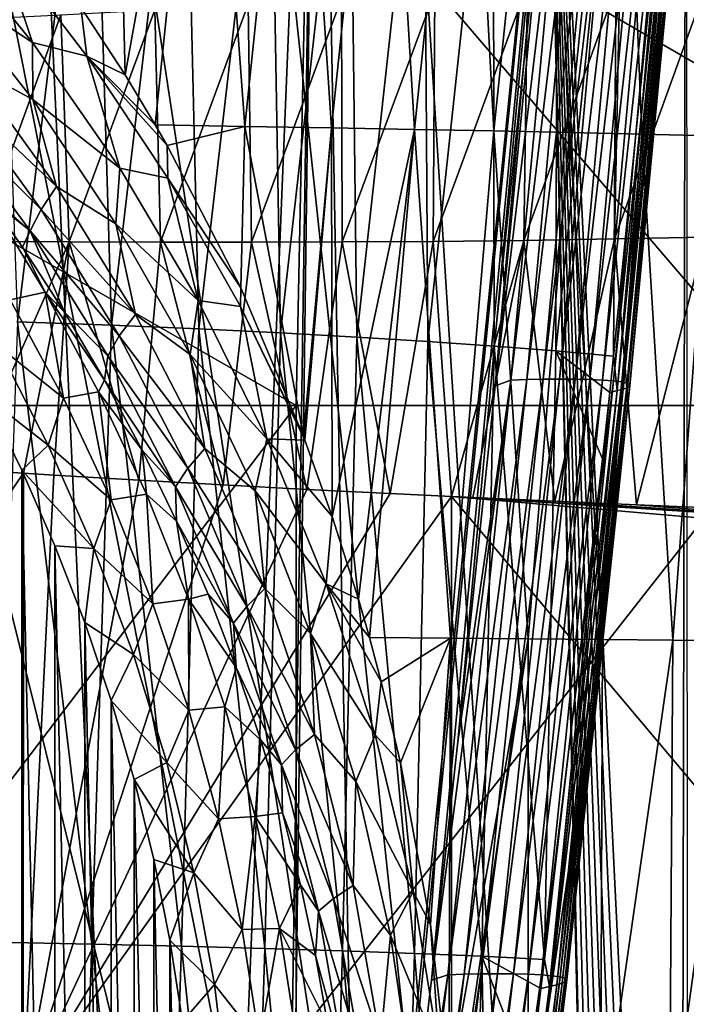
# Model space of a CAD drawing. Header units: metres. Extents: x -104 to 104, y -68 to 90.
# Tile 383 of 656: x 12.7 to 17.65, y -1.76 to 5.56. Entities that reach past the tile are written whole.
import ezdxf

# ---------------------------------------------------------------- set-up
doc = ezdxf.new("R2010")
doc.units = ezdxf.units.M
doc.layers.add('solid_FIT-BATH-153_SW0002', color=7, linetype='CONTINUOUS')

msp = doc.modelspace()

# ---------------------------------------------------------------- linework, layer by layer
at = {"layer": 'solid_FIT-BATH-153_SW0002'}
for points in [[(14.913816, 10.872436, -3.203498), (17.035004, 11.902516, -3.203498), (15.220994, -5.976311, -3.203498)], [(17.035004, 11.902516, -3.203498), (15.336062, -5.088763, -3.203498), (15.220994, -5.976311, -3.203498)], [(17.035004, 11.902516, -3.203498), (15.757997, -1.575811, -3.203498), (15.336062, -5.088763, -3.203498)], [(17.035004, 11.902516, -3.203498), (15.953942, 0.1956, -3.203498), (15.757997, -1.575811, -3.203498)], [(17.035004, 11.902516, -3.203498), (16.230206, 2.840468, -3.203498), (15.953942, 0.1956, -3.203498)], [(17.035004, 11.902516, -3.203498), (16.517149, 5.804089, -3.203498), (16.230206, 2.840468, -3.203498)], [(17.609114, -10.843521, 0.796502), (17.653414, 11.060235, 0.796502), (16.565042, 10.504414, 0.796502)], [(17.609114, -10.843521, 0.796502), (17.665121, -9.9277, 0.796502), (17.653414, 11.060235, 0.796502)], [(14.913816, 10.872436, -3.203498), (13.869938, -14.714112, -3.203498), (12.729892, 9.981179, -3.203498)], [(14.913816, 10.872436, -3.203498), (14.594555, -10.362661, -3.203498), (13.869938, -14.714112, -3.203498)], [(14.913816, 10.872436, -3.203498), (14.641112, -10.05879, -3.203498), (14.594555, -10.362661, -3.203498)], [(14.913816, 10.872436, -3.203498), (15.220994, -5.976311, -3.203498), (14.641112, -10.05879, -3.203498)], [(17.184942, -17.214111, 0.796502), (16.565042, 10.504414, 0.796502), (15.459277, 9.984397, 0.796502)], [(17.552317, -11.753628, 0.796502), (17.609114, -10.843521, 0.796502), (16.565042, 10.504414, 0.796502)], [(17.49473, -12.65802, 0.796502), (17.552317, -11.753628, 0.796502), (16.565042, 10.504414, 0.796502)], [(17.436352, -13.5567, 0.796502), (17.49473, -12.65802, 0.796502), (16.565042, 10.504414, 0.796502)], [(17.377184, -14.449665, 0.796502), (17.436352, -13.5567, 0.796502), (16.565042, 10.504414, 0.796502)], [(17.317226, -15.336917, 0.796502), (17.377184, -14.449665, 0.796502), (16.565042, 10.504414, 0.796502)], [(17.256477, -16.218454, 0.796502), (17.317226, -15.336917, 0.796502), (16.565042, 10.504414, 0.796502)], [(17.194937, -17.094278, 0.796502), (17.256477, -16.218454, 0.796502), (16.565042, 10.504414, 0.796502)], [(17.189964, -17.15394, 0.796502), (17.194937, -17.094278, 0.796502), (16.565042, 10.504414, 0.796502)], [(17.184942, -17.214111, 0.796502), (17.189964, -17.15394, 0.796502), (16.565042, 10.504414, 0.796502)], [(9.898127, -5.137311, -3.203498), (12.729892, 9.981179, -3.203498), (13.869938, -14.714112, -3.203498)], [(9.898127, -5.137311, -3.203498), (9.988634, -4.190296, -3.203498), (12.729892, 9.981179, -3.203498)], [(9.988634, -4.190296, -3.203498), (10.487647, 9.230455, -3.203498), (12.729892, 9.981179, -3.203498)], [(17.184942, -17.214111, 0.796502), (15.459277, 9.984397, 0.796502), (14.334521, 9.499496, 0.796502)], [(17.184942, -17.214111, 0.796502), (14.334521, 9.499496, 0.796502), (13.192942, 9.050648, 0.796502)], [(17.184942, -17.214111, 0.796502), (13.192942, 9.050648, 0.796502), (12.038979, 8.639775, 0.796502)], [(17.184942, -17.214111, 0.796502), (12.038979, 8.639775, 0.796502), (10.871763, 8.26669, 0.796502)], [(13.396246, 8.572042, -12.61804), (13.480303, 5.15146, -12.035389), (13.15174, 5.654923, -12.255642)], [(14.092146, 8.557212, -12.29009), (13.480303, 5.15146, -12.035389), (13.396246, 8.572042, -12.61804)], [(14.092146, 8.557212, -12.29009), (13.704011, 4.780152, -11.876154), (13.480303, 5.15146, -12.035389)], [(14.370008, 4.768279, -11.546924), (13.704011, 4.780152, -11.876154), (14.092146, 8.557212, -12.29009)], [(14.370008, 4.768279, -11.546924), (14.092146, 8.557212, -12.29009), (14.761978, 8.54133, -11.931736)], [(14.370008, 4.768279, -11.546924), (14.761978, 8.54133, -11.931736), (15.01281, 4.757843, -11.188165)], [(15.01281, 4.757843, -11.188165), (14.761978, 8.54133, -11.931736), (15.405229, 8.524462, -11.542921)], [(15.01281, 4.757843, -11.188165), (15.405229, 8.524462, -11.542921), (15.629739, 4.746859, -10.80051)], [(15.629739, 4.746859, -10.80051), (15.405229, 8.524462, -11.542921), (16.021385, 8.506674, -11.123585)], [(15.629739, 4.746859, -10.80051), (16.021385, 8.506674, -11.123585), (16.220312, 4.735377, -10.383896)], [(16.220312, 4.735377, -10.383896), (16.021385, 8.506674, -11.123585), (16.609938, 8.488031, -10.673665)], [(16.220312, 4.735377, -10.383896), (16.609938, 8.488031, -10.673665), (16.784052, 4.723447, -9.938255)], [(16.784052, 4.723447, -9.938255), (16.609938, 8.488031, -10.673665), (17.170397, 8.468601, -10.193124)], [(16.784052, 4.723447, -9.938255), (17.170397, 8.468601, -10.193124), (17.320595, 4.711121, -9.463618)], [(17.320595, 4.711121, -9.463618), (17.170397, 8.468601, -10.193124), (17.702677, 8.448474, -9.682251)], [(17.320595, 4.711121, -9.463618), (17.702677, 8.448474, -9.682251), (17.830048, 4.698472, -8.960395)], [(17.184942, -17.214111, 0.796502), (10.871763, 8.26669, 0.796502), (9.69239, 7.931559, 0.796502)], [(17.184942, -17.214111, 0.796502), (9.69239, 7.931559, 0.796502), (8.504291, 7.63539, 0.796502)], [(13.239702, 7.904368, -9.212711), (12.510847, 7.93991, -9.59047), (12.680834, 3.316815, -8.78509)], [(13.239702, 7.904368, -9.212711), (12.680834, 3.316815, -8.78509), (13.377664, 3.292133, -8.413789)], [(13.919957, 7.865088, -8.795236), (13.239702, 7.904368, -9.212711), (13.377664, 3.292133, -8.413789)], [(13.919957, 7.865088, -8.795236), (13.377664, 3.292133, -8.413789), (14.028169, 3.26488, -8.00547)], [(14.554772, 7.8224, -8.337773), (13.919957, 7.865088, -8.795236), (14.028169, 3.26488, -8.00547)], [(14.554772, 7.8224, -8.337773), (14.028169, 3.26488, -8.00547), (14.635308, 3.235266, -7.559983)], [(15.147296, 7.77664, -7.840025), (14.554772, 7.8224, -8.337773), (14.635308, 3.235266, -7.559983)], [(15.147296, 7.77664, -7.840025), (14.635308, 3.235266, -7.559983), (15.202003, 3.203522, -7.077074)], [(15.700152, 7.728389, -7.300646), (15.147296, 7.77664, -7.840025), (15.202003, 3.203522, -7.077074)], [(15.700152, 7.728389, -7.300646), (15.202003, 3.203522, -7.077074), (15.730622, 3.170162, -6.555097)], [(16.2153, 7.678533, -6.716948), (15.700152, 7.728389, -7.300646), (15.730622, 3.170162, -6.555097)], [(17.184942, -17.214111, 0.796502), (8.504291, 7.63539, 0.796502), (7.306127, 7.37792, 0.796502)], [(16.2153, 7.678533, -6.716948), (15.730622, 3.170162, -6.555097), (16.223129, 3.135914, -5.991379)], [(16.694653, 7.627981, -6.086156), (16.2153, 7.678533, -6.716948), (16.223129, 3.135914, -5.991379)], [(16.694653, 7.627981, -6.086156), (16.223129, 3.135914, -5.991379), (16.68148, 3.101507, -5.383221)], [(17.140121, 7.577641, -5.405498), (16.694653, 7.627981, -6.086156), (16.68148, 3.101507, -5.383221)], [(17.140121, 7.577641, -5.405498), (16.68148, 3.101507, -5.383221), (17.110191, 3.06071, -4.722582)], [(17.501616, 6.95148, -4.674352), (17.140121, 7.577641, -5.405498), (17.110191, 3.06071, -4.722582)], [(17.184942, -17.214111, 0.796502), (7.306127, 7.37792, 0.796502), (6.999918, -3.714088, 0.796502)], [(16.230206, 2.840468, -3.203498), (16.763157, 7.30744, -3.209779), (16.34734, 2.884079, -3.210004)], [(16.517149, 5.804089, -3.203498), (16.763157, 7.30744, -3.209779), (16.230206, 2.840468, -3.203498)], [(16.34734, 2.884079, -3.210004), (16.763157, 7.30744, -3.209779), (16.878613, 7.306481, -3.229613)], [(16.34734, 2.884079, -3.210004), (16.878613, 7.306481, -3.229613), (16.466047, 2.887435, -3.230647)], [(16.466047, 2.887435, -3.230647), (16.878613, 7.306481, -3.229613), (16.996096, 7.304899, -3.264488)], [(16.466047, 2.887435, -3.230647), (16.996096, 7.304899, -3.264488), (16.587059, 2.88978, -3.267115)], [(16.587059, 2.88978, -3.267115), (16.996096, 7.304899, -3.264488), (17.112972, 7.302591, -3.315894)], [(16.587059, 2.88978, -3.267115), (17.112972, 7.302591, -3.315894), (16.707504, 2.890846, -3.321097)], [(16.707504, 2.890846, -3.321097), (17.112972, 7.302591, -3.315894), (17.226368, 7.299468, -3.384919)], [(16.707504, 2.890846, -3.321097), (17.226368, 7.299468, -3.384919), (16.824223, 2.890382, -3.393835)], [(16.824223, 2.890382, -3.393835), (17.226368, 7.299468, -3.384919), (17.332445, 7.295495, -3.471056)], [(16.824223, 2.890382, -3.393835), (17.332445, 7.295495, -3.471056), (16.932903, 2.888205, -3.484788)], [(16.932903, 2.888205, -3.484788), (17.332445, 7.295495, -3.471056), (17.427301, 7.29067, -3.573077)], [(16.932903, 2.888205, -3.484788), (17.427301, 7.29067, -3.573077), (17.029152, 2.884186, -3.592589)], [(17.029152, 2.884186, -3.592589), (17.427301, 7.29067, -3.573077), (17.507744, 7.285056, -3.688458)], [(17.029152, 2.884186, -3.592589), (17.507744, 7.285056, -3.688458), (17.109423, 2.878348, -3.714367)], [(17.109423, 2.878348, -3.714367), (17.507744, 7.285056, -3.688458), (17.571085, 7.278745, -3.814158)], [(17.109423, 2.878348, -3.714367), (17.571085, 7.278745, -3.814158), (17.170763, 2.870786, -3.846656)], [(17.170763, 2.870786, -3.846656), (17.571085, 7.278745, -3.814158), (17.615942, 7.271883, -3.946349)], [(17.170763, 2.870786, -3.846656), (17.615942, 7.271883, -3.946349), (17.211773, 2.861737, -3.98513)], [(17.211773, 2.861737, -3.98513), (17.615942, 7.271883, -3.946349), (17.641623, 7.264636, -4.081002)], [(17.211773, 2.861737, -3.98513), (17.641623, 7.264636, -4.081002), (17.231878, 2.851495, -4.125266)], [(17.214624, 2.828934, -4.393259), (17.639143, 7.249725, -4.341885), (17.61467, 7.242362, -4.462424)], [(17.232225, 2.840436, -4.262623), (17.639143, 7.249725, -4.341885), (17.214624, 2.828934, -4.393259)], [(17.231878, 2.851495, -4.125266), (17.641623, 7.264636, -4.081002), (17.648899, 7.25719, -4.214065)], [(17.231878, 2.851495, -4.125266), (17.648899, 7.25719, -4.214065), (17.232225, 2.840436, -4.262623)], [(17.232225, 2.840436, -4.262623), (17.648899, 7.25719, -4.214065), (17.639143, 7.249725, -4.341885)], [(17.136702, 2.805716, -4.626751), (17.578022, 7.235209, -4.574045), (17.528433, 7.23467, -4.671048)], [(17.181801, 2.817273, -4.515149), (17.578022, 7.235209, -4.574045), (17.136702, 2.805716, -4.626751)], [(17.136702, 2.805716, -4.626751), (17.528433, 7.23467, -4.671048), (17.501616, 6.95148, -4.674352)], [(17.181801, 2.817273, -4.515149), (17.61467, 7.242362, -4.462424), (17.578022, 7.235209, -4.574045)], [(17.214624, 2.828934, -4.393259), (17.61467, 7.242362, -4.462424), (17.181801, 2.817273, -4.515149)], [(7.418929, 6.905749, 15.924071), (14.752053, 2.69447, 15.858294), (14.837858, 6.905784, 15.924593)], [(7.418929, 6.905749, 15.924071), (11.063119, 2.69447, 15.858294), (14.752053, 2.69447, 15.858294)], [(14.837858, 6.905784, 15.924593), (14.752053, 2.69447, 15.858294), (18.440989, 2.69447, 15.858294)], [(14.837858, 6.905784, 15.924593), (22.111496, 2.694452, 15.858294), (22.256767, 6.908752, 15.926054)], [(14.837858, 6.905784, 15.924593), (18.440989, 2.69447, 15.858294), (22.111496, 2.694452, 15.858294)], [(17.136702, 2.805716, -4.626751), (17.501616, 6.95148, -4.674352), (17.110191, 3.06071, -4.722582)], [(12.07748, 6.277895, -12.832332), (12.79179, 5.39216, -12.424637), (12.109847, 5.845193, -12.855602)], [(12.532616, 6.1563, -12.59121), (12.79179, 5.39216, -12.424637), (12.07748, 6.277895, -12.832332)], [(12.532616, 6.1563, -12.59121), (13.194467, 5.291839, -12.189524), (12.79179, 5.39216, -12.424637)], [(13.15174, 5.654923, -12.255642), (13.194467, 5.291839, -12.189524), (12.532616, 6.1563, -12.59121)], [(17.843019, 5.94332, 12.91014), (17.790348, 3.945954, 12.878281), (17.117298, 3.932302, 12.877752)], [(17.15799, 5.880645, 12.90866), (17.843019, 5.94332, 12.91014), (17.117298, 3.932302, 12.877752)], [(17.15799, 5.880645, 12.90866), (17.117298, 3.932302, 12.877752), (16.443558, 3.921951, 12.877282)], [(16.470585, 5.822874, 12.907252), (17.15799, 5.880645, 12.90866), (16.443558, 3.921951, 12.877282)], [(12.109847, 5.845193, -12.855602), (12.793227, 4.968509, -12.455722), (12.314955, 5.225959, -12.827447)], [(12.79179, 5.39216, -12.424637), (12.793227, 4.968509, -12.455722), (12.109847, 5.845193, -12.855602)], [(16.470585, 5.822874, 12.907252), (16.443558, 3.921951, 12.877282), (15.769151, 3.914641, 12.876867)], [(15.780953, 5.769737, 12.905915), (16.470585, 5.822874, 12.907252), (15.769151, 3.914641, 12.876867)], [(14.395449, 5.67625, 12.903451), (15.089208, 5.720956, 12.904649), (14.418388, 3.908093, 12.876191)], [(15.089208, 5.720956, 12.904649), (15.094091, 3.91011, 12.876505), (14.418388, 3.908093, 12.876191)], [(15.089208, 5.720956, 12.904649), (15.780953, 5.769737, 12.905915), (15.094091, 3.91011, 12.876505)], [(15.780953, 5.769737, 12.905915), (15.769151, 3.914641, 12.876867), (15.094091, 3.91011, 12.876505)], [(13.002298, 5.597941, 12.90125), (13.699779, 5.635339, 12.902318), (13.065089, 3.910545, 12.875697)], [(13.699779, 5.635339, 12.902318), (13.742051, 3.908326, 12.875923), (13.065089, 3.910545, 12.875697)], [(13.15174, 5.654923, -12.255642), (13.480303, 5.15146, -12.035389), (13.194467, 5.291839, -12.189524)], [(13.699779, 5.635339, 12.902318), (14.395449, 5.67625, 12.903451), (13.742051, 3.908326, 12.875923)], [(14.395449, 5.67625, 12.903451), (14.418388, 3.908093, 12.876191), (13.742051, 3.908326, 12.875923)], [(12.30311, 5.563775, 12.900245), (13.002298, 5.597941, 12.90125), (12.387511, 3.914485, 12.87551)], [(13.002298, 5.597941, 12.90125), (13.065089, 3.910545, 12.875697), (12.387511, 3.914485, 12.87551)], [(12.79179, 5.39216, -12.424637), (13.440619, 4.458137, -11.998321), (12.793227, 4.968509, -12.455722)], [(13.194467, 5.291839, -12.189524), (13.440619, 4.458137, -11.998321), (12.79179, 5.39216, -12.424637)], [(13.194467, 5.291839, -12.189524), (13.796894, 4.383464, -11.775614), (13.440619, 4.458137, -11.998321)], [(13.792257, 4.626725, -11.811148), (13.796894, 4.383464, -11.775614), (13.194467, 5.291839, -12.189524)], [(13.704011, 4.780152, -11.876154), (13.792257, 4.626725, -11.811148), (13.194467, 5.291839, -12.189524)], [(13.480303, 5.15146, -12.035389), (13.704011, 4.780152, -11.876154), (13.194467, 5.291839, -12.189524)], [(12.314955, 5.225959, -12.827447), (12.970457, 4.322918, -12.418726), (12.205966, 5.042827, -13.020305)], [(12.793227, 4.968509, -12.455722), (12.970457, 4.322918, -12.418726), (12.314955, 5.225959, -12.827447)], [(12.205966, 5.042827, -13.020305), (12.856084, 4.150944, -12.618605), (12.128614, 4.875863, -13.233397)], [(12.970457, 4.322918, -12.418726), (12.856084, 4.150944, -12.618605), (12.205966, 5.042827, -13.020305)], [(12.793227, 4.968509, -12.455722), (13.41152, 4.044928, -12.038551), (12.970457, 4.322918, -12.418726)], [(13.440619, 4.458137, -11.998321), (13.41152, 4.044928, -12.038551), (12.793227, 4.968509, -12.455722)], [(12.128614, 4.875863, -13.233397), (12.775105, 3.9932, -12.837297), (12.391688, 4.327427, -13.279079)], [(12.856084, 4.150944, -12.618605), (12.775105, 3.9932, -12.837297), (12.128614, 4.875863, -13.233397)], [(14.370008, 4.768279, -11.546924), (13.792257, 4.626725, -11.811148), (13.704011, 4.780152, -11.876154)], [(14.370008, 4.768279, -11.546924), (14.338943, 3.569051, -11.377132), (13.792257, 4.626725, -11.811148)], [(14.370008, 4.768279, -11.546924), (14.806146, 2.464934, -10.953994), (14.338943, 3.569051, -11.377132)], [(14.370008, 4.768279, -11.546924), (15.01281, 4.757843, -11.188165), (14.806146, 2.464934, -10.953994)], [(15.01281, 4.757843, -11.188165), (14.81678, 2.436975, -10.943685), (14.806146, 2.464934, -10.953994)], [(15.01281, 4.757843, -11.188165), (15.019712, 1.869637, -10.739633), (14.81678, 2.436975, -10.943685)], [(15.01281, 4.757843, -11.188165), (15.629739, 4.746859, -10.80051), (15.019712, 1.869637, -10.739633)], [(15.629739, 4.746859, -10.80051), (15.213841, 1.254944, -10.529509), (15.019712, 1.869637, -10.739633)], [(15.629739, 4.746859, -10.80051), (15.295228, 0.97083, -10.436218), (15.213841, 1.254944, -10.529509)], [(15.629739, 4.746859, -10.80051), (15.897484, 0.966603, -10.038187), (15.295228, 0.97083, -10.436218)], [(15.629739, 4.746859, -10.80051), (16.220312, 4.735377, -10.383896), (15.897484, 0.966603, -10.038187)], [(16.220312, 4.735377, -10.383896), (16.47607, 0.961584, -9.608777), (15.897484, 0.966603, -10.038187)], [(16.220312, 4.735377, -10.383896), (16.784052, 4.723447, -9.938255), (16.47607, 0.961584, -9.608777)], [(16.784052, 4.723447, -9.938255), (17.027054, 0.956493, -9.150191), (16.47607, 0.961584, -9.608777)], [(16.784052, 4.723447, -9.938255), (17.320595, 4.711121, -9.463618), (17.027054, 0.956493, -9.150191)], [(17.320595, 4.711121, -9.463618), (17.550333, 0.951374, -8.662671), (17.027054, 0.956493, -9.150191)], [(17.320595, 4.711121, -9.463618), (17.830048, 4.698472, -8.960395), (17.550333, 0.951374, -8.662671)], [(17.830048, 4.698472, -8.960395), (18.046141, 0.946277, -8.146722), (17.550333, 0.951374, -8.662671)], [(13.792257, 4.626725, -11.811148), (14.338943, 3.569051, -11.377132), (13.796894, 4.383464, -11.775614)], [(13.440619, 4.458137, -11.998321), (14.021586, 3.475777, -11.563472), (13.41152, 4.044928, -12.038551)], [(13.796894, 4.383464, -11.775614), (14.021586, 3.475777, -11.563472), (13.440619, 4.458137, -11.998321)], [(12.775105, 3.9932, -12.837297), (12.446629, 4.252781, -13.245493), (12.391688, 4.327427, -13.279079)], [(12.970457, 4.322918, -12.418726), (13.557122, 3.372194, -11.996429), (12.856084, 4.150944, -12.618605)], [(13.41152, 4.044928, -12.038551), (13.557122, 3.372194, -11.996429), (12.970457, 4.322918, -12.418726)], [(13.796894, 4.383464, -11.775614), (14.338178, 3.431441, -11.357551), (14.021586, 3.475777, -11.563472)], [(14.338943, 3.569051, -11.377132), (14.338178, 3.431441, -11.357551), (13.796894, 4.383464, -11.775614)], [(12.885159, 3.536559, -13.054378), (12.446629, 4.252781, -13.245493), (12.715992, 3.870551, -13.074092)], [(12.775105, 3.9932, -12.837297), (12.715992, 3.870551, -13.074092), (12.446629, 4.252781, -13.245493)], [(12.625741, 3.480292, -13.777251), (12.446629, 4.252781, -13.245493), (12.885159, 3.536559, -13.054378)], [(12.856084, 4.150944, -12.618605), (13.436658, 3.212065, -12.202473), (12.775105, 3.9932, -12.837297)], [(13.557122, 3.372194, -11.996429), (13.436658, 3.212065, -12.202473), (12.856084, 4.150944, -12.618605)], [(13.41152, 4.044928, -12.038551), (13.962836, 3.075007, -11.614291), (13.557122, 3.372194, -11.996429)], [(14.021586, 3.475777, -11.563472), (13.962836, 3.075007, -11.614291), (13.41152, 4.044928, -12.038551)], [(12.775105, 3.9932, -12.837297), (13.028066, 3.389649, -12.8608), (12.715992, 3.870551, -13.074092)], [(12.775105, 3.9932, -12.837297), (13.351004, 3.064116, -12.426169), (13.028066, 3.389649, -12.8608)], [(13.436658, 3.212065, -12.202473), (13.351004, 3.064116, -12.426169), (12.775105, 3.9932, -12.837297)], [(12.314292, 2.217222, 12.849472), (12.387511, 3.914485, 12.87551), (13.065089, 3.910545, 12.875697)], [(12.72456, 2.191894, 12.849015), (12.314292, 2.217222, 12.849472), (13.065089, 3.910545, 12.875697)], [(12.950127, 2.178068, 12.848764), (12.72456, 2.191894, 12.849015), (13.065089, 3.910545, 12.875697)], [(13.581413, 2.140096, 12.848075), (12.950127, 2.178068, 12.848764), (13.065089, 3.910545, 12.875697)], [(13.581413, 2.140096, 12.848075), (13.065089, 3.910545, 12.875697), (13.742051, 3.908326, 12.875923)], [(14.208416, 2.104037, 12.847416), (13.581413, 2.140096, 12.848075), (13.742051, 3.908326, 12.875923)], [(14.208416, 2.104037, 12.847416), (13.742051, 3.908326, 12.875923), (14.418388, 3.908093, 12.876191)], [(14.831402, 2.07062, 12.8468), (14.208416, 2.104037, 12.847416), (14.418388, 3.908093, 12.876191)], [(14.831402, 2.07062, 12.8468), (14.418388, 3.908093, 12.876191), (15.094091, 3.91011, 12.876505)], [(15.450281, 2.039602, 12.846225), (14.831402, 2.07062, 12.8468), (15.094091, 3.91011, 12.876505)], [(15.450281, 2.039602, 12.846225), (15.094091, 3.91011, 12.876505), (15.769151, 3.914641, 12.876867)], [(15.906248, 2.017683, 12.845816), (15.450281, 2.039602, 12.846225), (15.769151, 3.914641, 12.876867)], [(15.906248, 2.017683, 12.845816), (15.769151, 3.914641, 12.876867), (16.443558, 3.921951, 12.877282)], [(16.064789, 2.010249, 12.845677), (15.906248, 2.017683, 12.845816), (16.443558, 3.921951, 12.877282)], [(16.674925, 1.982562, 12.845156), (16.064789, 2.010249, 12.845677), (16.443558, 3.921951, 12.877282)], [(16.674925, 1.982562, 12.845156), (16.443558, 3.921951, 12.877282), (17.117298, 3.932302, 12.877752)], [(17.280689, 1.956538, 12.844663), (16.674925, 1.982562, 12.845156), (17.117298, 3.932302, 12.877752)], [(17.280689, 1.956538, 12.844663), (17.117298, 3.932302, 12.877752), (17.790348, 3.945954, 12.878281)], [(17.88208, 1.932179, 12.844197), (17.280689, 1.956538, 12.844663), (17.790348, 3.945954, 12.878281)], [(12.885159, 3.536559, -13.054378), (12.715992, 3.870551, -13.074092), (13.028066, 3.389649, -12.8608)], [(13.021316, 2.748235, -13.649572), (12.625741, 3.480292, -13.777251), (12.885159, 3.536559, -13.054378)], [(12.885159, 3.536559, -13.054378), (13.028066, 3.389649, -12.8608), (13.327138, 2.884004, -12.638939)], [(13.282463, 2.797455, -12.863146), (12.885159, 3.536559, -13.054378), (13.327138, 2.884004, -12.638939)], [(13.021316, 2.748235, -13.649572), (12.885159, 3.536559, -13.054378), (13.282463, 2.797455, -12.863146)], [(14.338943, 3.569051, -11.377132), (14.806146, 2.464934, -10.953994), (14.338178, 3.431441, -11.357551)], [(12.523275, 3.146739, -14.469197), (12.625741, 3.480292, -13.777251), (13.021316, 2.748235, -13.649572)], [(14.021586, 3.475777, -11.563472), (14.533053, 2.44608, -11.130099), (13.962836, 3.075007, -11.614291)], [(14.338178, 3.431441, -11.357551), (14.533053, 2.44608, -11.130099), (14.021586, 3.475777, -11.563472)], [(13.351004, 3.064116, -12.426169), (13.327138, 2.884004, -12.638939), (13.028066, 3.389649, -12.8608)], [(13.557122, 3.372194, -11.996429), (14.073439, 2.375321, -11.571489), (13.436658, 3.212065, -12.202473)], [(13.962836, 3.075007, -11.614291), (14.073439, 2.375321, -11.571489), (13.557122, 3.372194, -11.996429)], [(14.338178, 3.431441, -11.357551), (14.81678, 2.436975, -10.943685), (14.533053, 2.44608, -11.130099)], [(14.806146, 2.464934, -10.953994), (14.81678, 2.436975, -10.943685), (14.338178, 3.431441, -11.357551)], [(12.680834, 3.316815, -8.78509), (12.518435, -1.294296, -8.167412), (13.233229, -1.307806, -7.801241)], [(13.377664, 3.292133, -8.413789), (12.680834, 3.316815, -8.78509), (13.233229, -1.307806, -7.801241)], [(13.377664, 3.292133, -8.413789), (13.233229, -1.307806, -7.801241), (13.898871, -1.323035, -7.397415)], [(14.028169, 3.26488, -8.00547), (13.377664, 3.292133, -8.413789), (13.898871, -1.323035, -7.397415)], [(14.028169, 3.26488, -8.00547), (13.898871, -1.323035, -7.397415), (14.518535, -1.339862, -6.955849)], [(14.635308, 3.235266, -7.559983), (14.028169, 3.26488, -8.00547), (14.518535, -1.339862, -6.955849)], [(14.635308, 3.235266, -7.559983), (14.518535, -1.339862, -6.955849), (15.095368, -1.358156, -6.476387)], [(15.202003, 3.203522, -7.077074), (14.635308, 3.235266, -7.559983), (15.095368, -1.358156, -6.476387)], [(12.441421, 2.761865, -15.203499), (12.523275, 3.146739, -14.469197), (12.907257, 2.400056, -14.404354)], [(12.907257, 2.400056, -14.404354), (12.523275, 3.146739, -14.469197), (13.021316, 2.748235, -13.649572)], [(13.436658, 3.212065, -12.202473), (13.946366, 2.228159, -11.783154), (13.351004, 3.064116, -12.426169)], [(14.073439, 2.375321, -11.571489), (13.946366, 2.228159, -11.783154), (13.436658, 3.212065, -12.202473)], [(15.202003, 3.203522, -7.077074), (15.095368, -1.358156, -6.476387), (15.632038, -1.37752, -5.957455)], [(15.730622, 3.170162, -6.555097), (15.202003, 3.203522, -7.077074), (15.632038, -1.37752, -5.957455)], [(15.730622, 3.170162, -6.555097), (15.632038, -1.37752, -5.957455), (16.13076, -1.39732, -5.39617)], [(16.223129, 3.135914, -5.991379), (15.730622, 3.170162, -6.555097), (16.13076, -1.39732, -5.39617)], [(13.962836, 3.075007, -11.614291), (14.445672, 2.060077, -11.192959), (14.073439, 2.375321, -11.571489)], [(14.533053, 2.44608, -11.130099), (14.445672, 2.060077, -11.192959), (13.962836, 3.075007, -11.614291)], [(16.223129, 3.135914, -5.991379), (16.13076, -1.39732, -5.39617), (16.597023, -1.423672, -4.783895)], [(16.68148, 3.101507, -5.383221), (16.223129, 3.135914, -5.991379), (16.597023, -1.423672, -4.783895)], [(17.028049, 2.297956, -4.732499), (16.68148, 3.101507, -5.383221), (16.597023, -1.423672, -4.783895)], [(17.081514, 2.792425, -4.726057), (17.110191, 3.06071, -4.722582), (16.68148, 3.101507, -5.383221)], [(17.028049, 2.297956, -4.732499), (17.081514, 2.792425, -4.726057), (16.68148, 3.101507, -5.383221)], [(13.351004, 3.064116, -12.426169), (13.855216, 2.091069, -12.011548), (13.327138, 2.884004, -12.638939)], [(13.946366, 2.228159, -11.783154), (13.855216, 2.091069, -12.011548), (13.351004, 3.064116, -12.426169)], [(17.136702, 2.805716, -4.626751), (17.110191, 3.06071, -4.722582), (17.081514, 2.792425, -4.726057)], [(13.282463, 2.797455, -12.863146), (13.327138, 2.884004, -12.638939), (13.605966, 2.36406, -12.414846)], [(13.855216, 2.091069, -12.011548), (13.605966, 2.36406, -12.414846), (13.327138, 2.884004, -12.638939)], [(16.34734, 2.884079, -3.210004), (15.877495, -1.536686, -3.210267), (15.757997, -1.575811, -3.203498)], [(16.34734, 2.884079, -3.210004), (15.757997, -1.575811, -3.203498), (15.953942, 0.1956, -3.203498)], [(16.466047, 2.887435, -3.230647), (15.999307, -1.532458, -3.231856), (15.877495, -1.536686, -3.210267)], [(16.34734, 2.884079, -3.210004), (16.466047, 2.887435, -3.230647), (15.877495, -1.536686, -3.210267)], [(16.230206, 2.840468, -3.203498), (16.34734, 2.884079, -3.210004), (15.953942, 0.1956, -3.203498)], [(16.587059, 2.88978, -3.267115), (16.123688, -1.529506, -3.270186), (15.999307, -1.532458, -3.231856)], [(16.466047, 2.887435, -3.230647), (16.587059, 2.88978, -3.267115), (15.999307, -1.532458, -3.231856)], [(16.707504, 2.890846, -3.321097), (16.247519, -1.528146, -3.327181), (16.123688, -1.529506, -3.270186)], [(16.587059, 2.88978, -3.267115), (16.707504, 2.890846, -3.321097), (16.123688, -1.529506, -3.270186)], [(16.707504, 2.890846, -3.321097), (16.824223, 2.890382, -3.393835), (16.247519, -1.528146, -3.327181)], [(16.824223, 2.890382, -3.393835), (16.367336, -1.528667, -3.404261), (16.247519, -1.528146, -3.327181)], [(16.824223, 2.890382, -3.393835), (16.932903, 2.888205, -3.484788), (16.367336, -1.528667, -3.404261)], [(16.932903, 2.888205, -3.484788), (16.4783, -1.531258, -3.500836), (16.367336, -1.528667, -3.404261)], [(16.932903, 2.888205, -3.484788), (17.029152, 2.884186, -3.592589), (16.4783, -1.531258, -3.500836)], [(17.029152, 2.884186, -3.592589), (16.57548, -1.536035, -3.61537), (16.4783, -1.531258, -3.500836)], [(17.029152, 2.884186, -3.592589), (17.109423, 2.878348, -3.714367), (16.57548, -1.536035, -3.61537)], [(17.109423, 2.878348, -3.714367), (16.654936, -1.542914, -3.744554), (16.57548, -1.536035, -3.61537)], [(17.109423, 2.878348, -3.714367), (17.170763, 2.870786, -3.846656), (16.654936, -1.542914, -3.744554)], [(17.170763, 2.870786, -3.846656), (16.713453, -1.551719, -3.884398), (16.654936, -1.542914, -3.744554)], [(17.170763, 2.870786, -3.846656), (17.211773, 2.861737, -3.98513), (16.713453, -1.551719, -3.884398)], [(17.211773, 2.861737, -3.98513), (16.749664, -1.562105, -4.02997), (16.713453, -1.551719, -3.884398)], [(17.211773, 2.861737, -3.98513), (17.231878, 2.851495, -4.125266), (16.749664, -1.562105, -4.02997)], [(13.374978, 1.994436, -13.523399), (13.021316, 2.748235, -13.649572), (13.282463, 2.797455, -12.863146)], [(13.638162, 2.036512, -12.674278), (13.282463, 2.797455, -12.863146), (13.605966, 2.36406, -12.414846)], [(13.374978, 1.994436, -13.523399), (13.282463, 2.797455, -12.863146), (13.638162, 2.036512, -12.674278)], [(17.136702, 2.805716, -4.626751), (17.081514, 2.792425, -4.726057), (16.6336, -1.622627, -4.685497)], [(17.136702, 2.805716, -4.626751), (16.6336, -1.622627, -4.685497), (16.687542, -1.610687, -4.574432)], [(16.6336, -1.622627, -4.685497), (17.081514, 2.792425, -4.726057), (17.028049, 2.297956, -4.732499)], [(17.181801, 2.817273, -4.515149), (16.687542, -1.610687, -4.574432), (16.729345, -1.59835, -4.451497)], [(17.181801, 2.817273, -4.515149), (17.136702, 2.805716, -4.626751), (16.687542, -1.610687, -4.574432)], [(17.214624, 2.828934, -4.393259), (16.729345, -1.59835, -4.451497), (16.755617, -1.585901, -4.318085)], [(17.214624, 2.828934, -4.393259), (17.181801, 2.817273, -4.515149), (16.729345, -1.59835, -4.451497)], [(17.231878, 2.851495, -4.125266), (16.763174, -1.573662, -4.176159), (16.749664, -1.562105, -4.02997)], [(17.232225, 2.840436, -4.262623), (16.755617, -1.585901, -4.318085), (16.763174, -1.573662, -4.176159)], [(17.232225, 2.840436, -4.262623), (17.214624, 2.828934, -4.393259), (16.755617, -1.585901, -4.318085)], [(17.231878, 2.851495, -4.125266), (17.232225, 2.840436, -4.262623), (16.763174, -1.573662, -4.176159)], [(12.440831, -10.191225, -15.203499), (12.441421, 2.761865, -15.203499), (12.711549, -9.642478, -15.203499)], [(12.712096, 2.213082, -15.203499), (12.441421, 2.761865, -15.203499), (12.907257, 2.400056, -14.404354)], [(12.711549, -9.642478, -15.203499), (12.441421, 2.761865, -15.203499), (12.712096, 2.213082, -15.203499)], [(12.907257, 2.400056, -14.404354), (13.021316, 2.748235, -13.649572), (13.374978, 1.994436, -13.523399)], [(14.752053, 2.69447, 15.858294), (11.063119, 2.69447, 15.858294), (11.063119, -2.146972, 15.768068)], [(14.752053, -2.009921, 15.769717), (14.752053, 2.69447, 15.858294), (11.063119, -2.146972, 15.768068)], [(18.440989, 2.69447, 15.858294), (14.752053, 2.69447, 15.858294), (14.752053, -2.009921, 15.769717)], [(18.440989, -2.235483, 15.763967), (18.440989, 2.69447, 15.858294), (14.752053, -2.009921, 15.769717)], [(14.533053, 2.44608, -11.130099), (14.973052, 1.370033, -10.708394), (14.445672, 2.060077, -11.192959)], [(15.019712, 1.869637, -10.739633), (14.973052, 1.370033, -10.708394), (14.533053, 2.44608, -11.130099)], [(14.81678, 2.436975, -10.943685), (15.019712, 1.869637, -10.739633), (14.533053, 2.44608, -11.130099)], [(9.541315, -2.412243, 12.762492), (9.542722, 2.382144, 12.852418), (12.72456, 2.191894, 12.849015)], [(12.72456, 2.191894, 12.849015), (9.542722, 2.382144, 12.852418), (12.314292, 2.217222, 12.849472)], [(12.712096, 2.213082, -15.203499), (12.907257, 2.400056, -14.404354), (13.247086, 1.631861, -14.340581)], [(13.247086, 1.631861, -14.340581), (12.907257, 2.400056, -14.404354), (13.374978, 1.994436, -13.523399)], [(13.638162, 2.036512, -12.674278), (13.605966, 2.36406, -12.414846), (13.861618, 1.835162, -12.193307)], [(13.855216, 2.091069, -12.011548), (13.861618, 1.835162, -12.193307), (13.605966, 2.36406, -12.414846)], [(14.073439, 2.375321, -11.571489), (14.517738, 1.334322, -11.15471), (13.946366, 2.228159, -11.783154)], [(14.445672, 2.060077, -11.192959), (14.517738, 1.334322, -11.15471), (14.073439, 2.375321, -11.571489)], [(16.6336, -1.622627, -4.685497), (17.028049, 2.297956, -4.732499), (16.597023, -1.423672, -4.783895)], [(12.711549, -9.642478, -15.203499), (12.712096, 2.213082, -15.203499), (12.958076, -9.08201, -15.203499)], [(12.95857, 1.652595, -15.203499), (12.712096, 2.213082, -15.203499), (13.247086, 1.631861, -14.340581)], [(12.958076, -9.08201, -15.203499), (12.712096, 2.213082, -15.203499), (12.95857, 1.652595, -15.203499)], [(13.946366, 2.228159, -11.783154), (14.383685, 1.201773, -11.371657), (13.855216, 2.091069, -12.011548)], [(14.517738, 1.334322, -11.15471), (14.383685, 1.201773, -11.371657), (13.946366, 2.228159, -11.783154)], [(12.723113, -2.441179, 12.760895), (9.541315, -2.412243, 12.762492), (12.72456, 2.191894, 12.849015)], [(12.723113, -2.441179, 12.760895), (12.72456, 2.191894, 12.849015), (12.950127, 2.178068, 12.848764)], [(12.723113, -2.441179, 12.760895), (12.950127, 2.178068, 12.848764), (13.581413, 2.140096, 12.848075)], [(12.723113, -2.441179, 12.760895), (13.581413, 2.140096, 12.848075), (14.208416, 2.104037, 12.847416)], [(12.723113, -2.441179, 12.760895), (14.208416, 2.104037, 12.847416), (14.831402, 2.07062, 12.8468)], [(12.723113, -2.441179, 12.760895), (14.831402, 2.07062, 12.8468), (15.450281, 2.039602, 12.846225)], [(13.855216, 2.091069, -12.011548), (14.286406, 1.077151, -11.604619), (13.861618, 1.835162, -12.193307)], [(14.383685, 1.201773, -11.371657), (14.286406, 1.077151, -11.604619), (13.855216, 2.091069, -12.011548)], [(14.445672, 2.060077, -11.192959), (14.857794, 1.00148, -10.784887), (14.517738, 1.334322, -11.15471)], [(14.973052, 1.370033, -10.708394), (14.857794, 1.00148, -10.784887), (14.445672, 2.060077, -11.192959)], [(12.723113, -2.441179, 12.760895), (15.450281, 2.039602, 12.846225), (15.906248, 2.017683, 12.845816)], [(15.904884, -2.836783, 12.751637), (12.723113, -2.441179, 12.760895), (15.906248, 2.017683, 12.845816)], [(13.247086, 1.631861, -14.340581), (13.374978, 1.994436, -13.523399), (13.685833, 1.22086, -13.40031)], [(13.685833, 1.22086, -13.40031), (13.374978, 1.994436, -13.523399), (13.638162, 2.036512, -12.674278)], [(13.951541, 1.255441, -12.490135), (13.638162, 2.036512, -12.674278), (13.861618, 1.835162, -12.193307)], [(13.685833, 1.22086, -13.40031), (13.638162, 2.036512, -12.674278), (13.951541, 1.255441, -12.490135)], [(18.95315, -1.601508, 12.776172), (15.904884, -2.836783, 12.751637), (15.906248, 2.017683, 12.845816)], [(19.070206, 1.817385, 12.841926), (15.906248, 2.017683, 12.845816), (16.064789, 2.010249, 12.845677)], [(19.068665, 1.7463, 12.840689), (18.95315, -1.601508, 12.776172), (15.906248, 2.017683, 12.845816)], [(19.070206, 1.817385, 12.841926), (19.068665, 1.7463, 12.840689), (15.906248, 2.017683, 12.845816)], [(19.070206, 1.817385, 12.841926), (16.064789, 2.010249, 12.845677), (16.674925, 1.982562, 12.845156)], [(19.070206, 1.817385, 12.841926), (16.674925, 1.982562, 12.845156), (17.280689, 1.956538, 12.844663)], [(19.070206, 1.817385, 12.841926), (17.280689, 1.956538, 12.844663), (17.88208, 1.932179, 12.844197)], [(13.951541, 1.255441, -12.490135), (13.861618, 1.835162, -12.193307), (14.096102, 1.293457, -11.974506)], [(14.286406, 1.077151, -11.604619), (14.096102, 1.293457, -11.974506), (13.861618, 1.835162, -12.193307)], [(15.019712, 1.869637, -10.739633), (15.213841, 1.254944, -10.529509), (14.973052, 1.370033, -10.708394)], [(12.958076, -9.08201, -15.203499), (12.95857, 1.652595, -15.203499), (13.18029, -8.51059, -15.203499)], [(13.180727, 1.081167, -15.203499), (12.95857, 1.652595, -15.203499), (13.247086, 1.631861, -14.340581)], [(13.18029, -8.51059, -15.203499), (12.95857, 1.652595, -15.203499), (13.180727, 1.081167, -15.203499)], [(13.180727, 1.081167, -15.203499), (13.247086, 1.631861, -14.340581), (13.541639, 0.844511, -14.278731)], [(13.541639, 0.844511, -14.278731), (13.247086, 1.631861, -14.340581), (13.685833, 1.22086, -13.40031)], [(14.517738, 1.334322, -11.15471), (14.886664, 0.250751, -10.757967), (14.383685, 1.201773, -11.371657)], [(14.857794, 1.00148, -10.784887), (14.886664, 0.250751, -10.757967), (14.517738, 1.334322, -11.15471)], [(14.973052, 1.370033, -10.708394), (15.337312, 0.24811, -10.309896), (14.857794, 1.00148, -10.784887)], [(15.383468, 0.641275, -10.330998), (15.337312, 0.24811, -10.309896), (14.973052, 1.370033, -10.708394)], [(15.295228, 0.97083, -10.436218), (15.383468, 0.641275, -10.330998), (14.973052, 1.370033, -10.708394)], [(15.213841, 1.254944, -10.529509), (15.295228, 0.97083, -10.436218), (14.973052, 1.370033, -10.708394)], [(13.952844, 0.429486, -13.282022), (13.685833, 1.22086, -13.40031), (13.951541, 1.255441, -12.490135)], [(13.951541, 1.255441, -12.490135), (14.096102, 1.293457, -11.974506), (14.305896, 0.748453, -11.762822)], [(14.221515, 0.455913, -12.313297), (13.951541, 1.255441, -12.490135), (14.305896, 0.748453, -11.762822)], [(13.952844, 0.429486, -13.282022), (13.951541, 1.255441, -12.490135), (14.221515, 0.455913, -12.313297)], [(14.286406, 1.077151, -11.604619), (14.305896, 0.748453, -11.762822), (14.096102, 1.293457, -11.974506)], [(13.541639, 0.844511, -14.278731), (13.685833, 1.22086, -13.40031), (13.952844, 0.429486, -13.282022)], [(14.383685, 1.201773, -11.371657), (14.745552, 0.135038, -10.980009), (14.286406, 1.077151, -11.604619)], [(14.886664, 0.250751, -10.757967), (14.745552, 0.135038, -10.980009), (14.383685, 1.201773, -11.371657)], [(13.18029, -8.51059, -15.203499), (13.180727, 1.081167, -15.203499), (13.376882, -7.931676, -15.203499)], [(13.377263, 0.502243, -15.203499), (13.180727, 1.081167, -15.203499), (13.541639, 0.844511, -14.278731)], [(13.376882, -7.931676, -15.203499), (13.180727, 1.081167, -15.203499), (13.377263, 0.502243, -15.203499)], [(14.286406, 1.077151, -11.604619), (14.64184, 0.025075, -11.217533), (14.305896, 0.748453, -11.762822)], [(14.745552, 0.135038, -10.980009), (14.64184, 0.025075, -11.217533), (14.286406, 1.077151, -11.604619)], [(14.857794, 1.00148, -10.784887), (15.1949, -0.099852, -10.401754), (14.886664, 0.250751, -10.757967)], [(15.337312, 0.24811, -10.309896), (15.1949, -0.099852, -10.401754), (14.857794, 1.00148, -10.784887)], [(15.897484, 0.966603, -10.038187), (15.383468, 0.641275, -10.330998), (15.295228, 0.97083, -10.436218)], [(15.897484, 0.966603, -10.038187), (15.527671, 0.037985, -10.147416), (15.383468, 0.641275, -10.330998)], [(15.897484, 0.966603, -10.038187), (15.749102, -1.162489, -9.819704), (15.527671, 0.037985, -10.147416)], [(15.897484, 0.966603, -10.038187), (15.886888, -2.361936, -9.545322), (15.749102, -1.162489, -9.819704)], [(15.897484, 0.966603, -10.038187), (16.47607, 0.961584, -9.608777), (15.886888, -2.361936, -9.545322)], [(16.47607, 0.961584, -9.608777), (15.916912, -2.803407, -9.458457), (15.886888, -2.361936, -9.545322)], [(16.47607, 0.961584, -9.608777), (16.474653, -2.800031, -9.042536), (15.916912, -2.803407, -9.458457)], [(16.47607, 0.961584, -9.608777), (17.027054, 0.956493, -9.150191), (16.474653, -2.800031, -9.042536)], [(17.027054, 0.956493, -9.150191), (17.014503, -2.798017, -8.591619), (16.474653, -2.800031, -9.042536)], [(17.027054, 0.956493, -9.150191), (17.550333, 0.951374, -8.662671), (17.014503, -2.798017, -8.591619)], [(17.550333, 0.951374, -8.662671), (17.527205, -2.795704, -8.112725), (17.014503, -2.798017, -8.591619)], [(17.550333, 0.951374, -8.662671), (18.046141, 0.946277, -8.146722), (17.527205, -2.795704, -8.112725)], [(18.046141, 0.946277, -8.146722), (18.012993, -2.793071, -7.60635), (17.527205, -2.795704, -8.112725)], [(13.377263, 0.502243, -15.203499), (13.541639, 0.844511, -14.278731), (13.78989, 0.040445, -14.219739)], [(13.78989, 0.040445, -14.219739), (13.541639, 0.844511, -14.278731), (13.952844, 0.429486, -13.282022)], [(14.221515, 0.455913, -12.313297), (14.305896, 0.748453, -11.762822), (14.489372, 0.207704, -11.562215)], [(14.64184, 0.025075, -11.217533), (14.489372, 0.207704, -11.562215), (14.305896, 0.748453, -11.762822)], [(15.383468, 0.641275, -10.330998), (15.527671, 0.037985, -10.147416), (15.337312, 0.24811, -10.309896)], [(13.376882, -7.931676, -15.203499), (13.377263, 0.502243, -15.203499), (13.548, -7.344534, -15.203499)], [(13.548327, -0.084912, -15.203499), (13.377263, 0.502243, -15.203499), (13.78989, 0.040445, -14.219739)], [(13.548, -7.344534, -15.203499), (13.377263, 0.502243, -15.203499), (13.548327, -0.084912, -15.203499)], [(14.174904, -0.377696, -13.170331), (13.952844, 0.429486, -13.282022), (14.221515, 0.455913, -12.313297)], [(14.174904, -0.377696, -13.170331), (14.221515, 0.455913, -12.313297), (14.44683, -0.360418, -12.146448)], [(14.44683, -0.360418, -12.146448), (14.221515, 0.455913, -12.313297), (14.489372, 0.207704, -11.562215)], [(13.78989, 0.040445, -14.219739), (13.952844, 0.429486, -13.282022), (14.174904, -0.377696, -13.170331)], [(14.886664, 0.250751, -10.757967), (15.175566, -0.873396, -10.393875), (14.745552, 0.135038, -10.980009)], [(15.1949, -0.099852, -10.401754), (15.175566, -0.873396, -10.393875), (14.886664, 0.250751, -10.757967)], [(15.337312, 0.24811, -10.309896), (15.62027, -0.917747, -9.946911), (15.1949, -0.099852, -10.401754)], [(15.527671, 0.037985, -10.147416), (15.62027, -0.917747, -9.946911), (15.337312, 0.24811, -10.309896)], [(14.44683, -0.360418, -12.146448), (14.489372, 0.207704, -11.562215), (14.648473, -0.331715, -11.373989)], [(14.64184, 0.025075, -11.217533), (14.648473, -0.331715, -11.373989), (14.489372, 0.207704, -11.562215)], [(14.745552, 0.135038, -10.980009), (15.027845, -0.969774, -10.620801), (14.64184, 0.025075, -11.217533)], [(15.175566, -0.873396, -10.393875), (15.027845, -0.969774, -10.620801), (14.745552, 0.135038, -10.980009)], [(13.548327, -0.084912, -15.203499), (13.78989, 0.040445, -14.219739), (13.990828, -0.777885, -14.164556)], [(13.990828, -0.777885, -14.164556), (13.78989, 0.040445, -14.219739), (14.174904, -0.377696, -13.170331)], [(14.64184, 0.025075, -11.217533), (14.917953, -1.062585, -10.862824), (14.648473, -0.331715, -11.373989)], [(15.027845, -0.969774, -10.620801), (14.917953, -1.062585, -10.862824), (14.64184, 0.025075, -11.217533)], [(15.527671, 0.037985, -10.147416), (15.749102, -1.162489, -9.819704), (15.62027, -0.917747, -9.946911)], [(13.548, -7.344534, -15.203499), (13.548327, -0.084912, -15.203499), (13.693494, -6.750161, -15.203499)], [(13.693768, -0.679299, -15.203499), (13.548327, -0.084912, -15.203499), (13.990828, -0.777885, -14.164556)], [(13.693494, -6.750161, -15.203499), (13.548327, -0.084912, -15.203499), (13.693768, -0.679299, -15.203499)], [(15.1949, -0.099852, -10.401754), (15.451873, -1.241417, -10.055539), (15.175566, -0.873396, -10.393875)], [(15.62027, -0.917747, -9.946911), (15.451873, -1.241417, -10.055539), (15.1949, -0.099852, -10.401754)], [(14.350907, -1.198689, -13.067033), (14.174904, -0.377696, -13.170331), (14.44683, -0.360418, -12.146448)], [(14.350907, -1.198689, -13.067033), (14.44683, -0.360418, -12.146448), (14.626232, -1.191884, -11.992266)], [(14.44683, -0.360418, -12.146448), (14.648473, -0.331715, -11.373989), (14.783764, -0.866763, -11.198968)], [(14.626232, -1.191884, -11.992266), (14.44683, -0.360418, -12.146448), (14.783764, -0.866763, -11.198968)], [(14.917953, -1.062585, -10.862824), (14.783764, -0.866763, -11.198968), (14.648473, -0.331715, -11.373989)], [(13.990828, -0.777885, -14.164556), (14.174904, -0.377696, -13.170331), (14.350907, -1.198689, -13.067033)], [(13.693494, -6.750161, -15.203499), (13.693768, -0.679299, -15.203499), (13.812684, -6.151204, -15.203499)], [(13.812905, -1.278271, -15.203499), (13.693768, -0.679299, -15.203499), (13.990828, -0.777885, -14.164556)], [(13.812684, -6.151204, -15.203499), (13.693768, -0.679299, -15.203499), (13.812905, -1.278271, -15.203499)], [(13.812905, -1.278271, -15.203499), (13.990828, -0.777885, -14.164556), (14.143467, -1.607981, -14.11412)], [(14.143467, -1.607981, -14.11412), (13.990828, -0.777885, -14.164556), (14.350907, -1.198689, -13.067033)], [(14.626232, -1.191884, -11.992266), (14.783764, -0.866763, -11.198968), (14.895882, -1.39354, -11.038051)], [(14.917953, -1.062585, -10.862824), (14.895882, -1.39354, -11.038051), (14.783764, -0.866763, -11.198968)], [(15.175566, -0.873396, -10.393875), (15.37907, -2.034013, -10.074937), (15.027845, -0.969774, -10.620801)], [(15.451873, -1.241417, -10.055539), (15.37907, -2.034013, -10.074937), (15.175566, -0.873396, -10.393875)], [(15.62027, -0.917747, -9.946911), (15.815488, -2.123311, -9.631862), (15.451873, -1.241417, -10.055539)], [(15.749102, -1.162489, -9.819704), (15.815488, -2.123311, -9.631862), (15.62027, -0.917747, -9.946911)], [(15.027845, -0.969774, -10.620801), (15.225748, -2.108403, -10.306376), (14.917953, -1.062585, -10.862824)], [(15.37907, -2.034013, -10.074937), (15.225748, -2.108403, -10.306376), (15.027845, -0.969774, -10.620801)], [(14.917953, -1.062585, -10.862824), (15.110498, -2.181422, -10.552651), (14.895882, -1.39354, -11.038051)], [(15.225748, -2.108403, -10.306376), (15.110498, -2.181422, -10.552651), (14.917953, -1.062585, -10.862824)], [(15.749102, -1.162489, -9.819704), (15.886888, -2.361936, -9.545322), (15.815488, -2.123311, -9.631862)], [(14.143467, -1.607981, -14.11412), (14.350907, -1.198689, -13.067033), (14.479767, -2.031139, -12.97384)], [(14.479767, -2.031139, -12.97384), (14.350907, -1.198689, -13.067033), (14.626232, -1.191884, -11.992266)], [(14.479767, -2.031139, -12.97384), (14.626232, -1.191884, -11.992266), (14.758384, -2.036266, -11.853302)], [(14.626232, -1.191884, -11.992266), (14.895882, -1.39354, -11.038051), (14.985676, -1.910738, -10.893207)], [(14.758384, -2.036266, -11.853302), (14.626232, -1.191884, -11.992266), (14.985676, -1.910738, -10.893207)], [(15.451873, -1.241417, -10.055539), (15.622645, -2.418503, -9.758258), (15.37907, -2.034013, -10.074937)], [(15.815488, -2.123311, -9.631862), (15.622645, -2.418503, -9.758258), (15.451873, -1.241417, -10.055539)], [(12.518435, -1.294296, -8.167412), (12.34595, -5.883624, -7.577559), (13.072508, -5.886234, -7.218365)], [(13.233229, -1.307806, -7.801241), (12.518435, -1.294296, -8.167412), (13.072508, -5.886234, -7.218365)], [(13.233229, -1.307806, -7.801241), (13.072508, -5.886234, -7.218365), (13.747962, -5.889645, -6.821311)], [(13.898871, -1.323035, -7.397415), (13.233229, -1.307806, -7.801241), (13.747962, -5.889645, -6.821311)], [(13.812684, -6.151204, -15.203499), (13.812905, -1.278271, -15.203499), (13.905766, -5.546444, -15.203499)], [(13.905932, -1.883046, -15.203499), (13.812905, -1.278271, -15.203499), (14.143467, -1.607981, -14.11412)], [(13.905766, -5.546444, -15.203499), (13.812905, -1.278271, -15.203499), (13.905932, -1.883046, -15.203499)], [(13.898871, -1.323035, -7.397415), (13.747962, -5.889645, -6.821311), (14.375659, -5.893837, -6.386349)], [(14.518535, -1.339862, -6.955849), (13.898871, -1.323035, -7.397415), (14.375659, -5.893837, -6.386349)], [(14.518535, -1.339862, -6.955849), (14.375659, -5.893837, -6.386349), (14.958934, -5.898783, -5.913397)], [(15.095368, -1.358156, -6.476387), (14.518535, -1.339862, -6.955849), (14.958934, -5.898783, -5.913397)], [(15.095368, -1.358156, -6.476387), (14.958934, -5.898783, -5.913397), (15.500701, -5.90424, -5.401103)], [(15.632038, -1.37752, -5.957455), (15.095368, -1.358156, -6.476387), (15.500701, -5.90424, -5.401103)], [(15.632038, -1.37752, -5.957455), (15.500701, -5.90424, -5.401103), (16.003382, -5.919478, -4.844932)], [(16.13076, -1.39732, -5.39617), (15.632038, -1.37752, -5.957455), (16.003382, -5.919478, -4.844932)], [(15.110498, -2.181422, -10.552651), (14.985676, -1.910738, -10.893207), (14.895882, -1.39354, -11.038051)], [(16.189772, -4.576319, -4.827255), (16.13076, -1.39732, -5.39617), (16.003382, -5.919478, -4.844932)], [(16.570572, -1.638268, -4.786907), (16.597023, -1.423672, -4.783895), (16.13076, -1.39732, -5.39617)], [(16.485853, -2.31597, -4.796381), (16.570572, -1.638268, -4.786907), (16.13076, -1.39732, -5.39617)], [(16.189772, -4.576319, -4.827255), (16.485853, -2.31597, -4.796381), (16.13076, -1.39732, -5.39617)], [(16.6336, -1.622627, -4.685497), (16.597023, -1.423672, -4.783895), (16.570572, -1.638268, -4.786907)], [(15.877495, -1.536686, -3.210267), (15.342187, -5.948673, -3.210557), (15.220994, -5.976311, -3.203498)], [(15.877495, -1.536686, -3.210267), (15.220994, -5.976311, -3.203498), (15.336062, -5.088763, -3.203498)], [(15.757997, -1.575811, -3.203498), (15.877495, -1.536686, -3.210267), (15.336062, -5.088763, -3.203498)], [(15.999307, -1.532458, -3.231856), (15.467513, -5.943337, -3.233202), (15.342187, -5.948673, -3.210557)], [(15.877495, -1.536686, -3.210267), (15.999307, -1.532458, -3.231856), (15.342187, -5.948673, -3.210557)], [(16.123688, -1.529506, -3.270186), (15.595683, -5.939487, -3.273642), (15.467513, -5.943337, -3.233202)], [(15.999307, -1.532458, -3.231856), (16.123688, -1.529506, -3.270186), (15.467513, -5.943337, -3.233202)], [(16.247519, -1.528146, -3.327181), (15.723286, -5.93751, -3.33408), (15.595683, -5.939487, -3.273642)], [(16.123688, -1.529506, -3.270186), (16.247519, -1.528146, -3.327181), (15.595683, -5.939487, -3.273642)], [(16.247519, -1.528146, -3.327181), (16.367336, -1.528667, -3.404261), (15.723286, -5.93751, -3.33408)], [(16.367336, -1.528667, -3.404261), (15.846498, -5.937761, -3.416154), (15.723286, -5.93751, -3.33408)], [(16.367336, -1.528667, -3.404261), (16.4783, -1.531258, -3.500836), (15.846498, -5.937761, -3.416154)], [(16.4783, -1.531258, -3.500836), (15.959844, -5.940475, -3.519219), (15.846498, -5.937761, -3.416154)], [(16.4783, -1.531258, -3.500836), (16.57548, -1.536035, -3.61537), (15.959844, -5.940475, -3.519219)], [(16.57548, -1.536035, -3.61537), (16.057734, -5.945794, -3.641532), (15.959844, -5.940475, -3.519219)], [(16.57548, -1.536035, -3.61537), (16.654936, -1.542914, -3.744554), (16.057734, -5.945794, -3.641532)], [(13.905932, -1.883046, -15.203499), (14.143467, -1.607981, -14.11412), (14.247022, -2.447006, -14.069304)], [(14.247022, -2.447006, -14.069304), (14.143467, -1.607981, -14.11412), (14.479767, -2.031139, -12.97384)], [(18.95315, -1.601508, 12.776172), (18.87771, -3.755509, 12.730839), (15.904884, -2.836783, 12.751637)], [(16.654936, -1.542914, -3.744554), (16.13578, -5.953598, -3.779238), (16.057734, -5.945794, -3.641532)], [(16.654936, -1.542914, -3.744554), (16.713453, -1.551719, -3.884398), (16.13578, -5.953598, -3.779238)], [(16.713453, -1.551719, -3.884398), (16.190468, -5.963648, -3.927693), (16.13578, -5.953598, -3.779238)], [(16.729345, -1.59835, -4.451497), (16.172091, -6.01616, -4.516654), (16.208662, -6.002348, -4.38067)], [(16.729345, -1.59835, -4.451497), (16.687542, -1.610687, -4.574432), (16.172091, -6.01616, -4.516654)], [(16.713453, -1.551719, -3.884398), (16.749664, -1.562105, -4.02997), (16.190468, -5.963648, -3.927693)], [(16.749664, -1.562105, -4.02997), (16.22052, -5.975492, -4.081222), (16.190468, -5.963648, -3.927693)], [(16.755617, -1.585901, -4.318085), (16.208662, -6.002348, -4.38067), (16.225822, -5.988597, -4.234003)], [(16.755617, -1.585901, -4.318085), (16.729345, -1.59835, -4.451497), (16.208662, -6.002348, -4.38067)], [(16.749664, -1.562105, -4.02997), (16.763174, -1.573662, -4.176159), (16.22052, -5.975492, -4.081222)], [(16.763174, -1.573662, -4.176159), (16.225822, -5.988597, -4.234003), (16.22052, -5.975492, -4.081222)], [(16.763174, -1.573662, -4.176159), (16.755617, -1.585901, -4.318085), (16.225822, -5.988597, -4.234003)], [(16.6336, -1.622627, -4.685497), (16.570572, -1.638268, -4.786907), (16.055805, -6.042539, -4.749897)], [(16.6336, -1.622627, -4.685497), (16.055805, -6.042539, -4.749897), (16.119839, -6.029663, -4.640115)], [(16.055805, -6.042539, -4.749897), (16.570572, -1.638268, -4.786907), (16.485853, -2.31597, -4.796381)], [(16.687542, -1.610687, -4.574432), (16.119839, -6.029663, -4.640115), (16.172091, -6.01616, -4.516654)], [(16.687542, -1.610687, -4.574432), (16.6336, -1.622627, -4.685497), (16.119839, -6.029663, -4.640115)]]:
    msp.add_3dface(points, dxfattribs=at)

doc.saveas('drawing.dxf')
